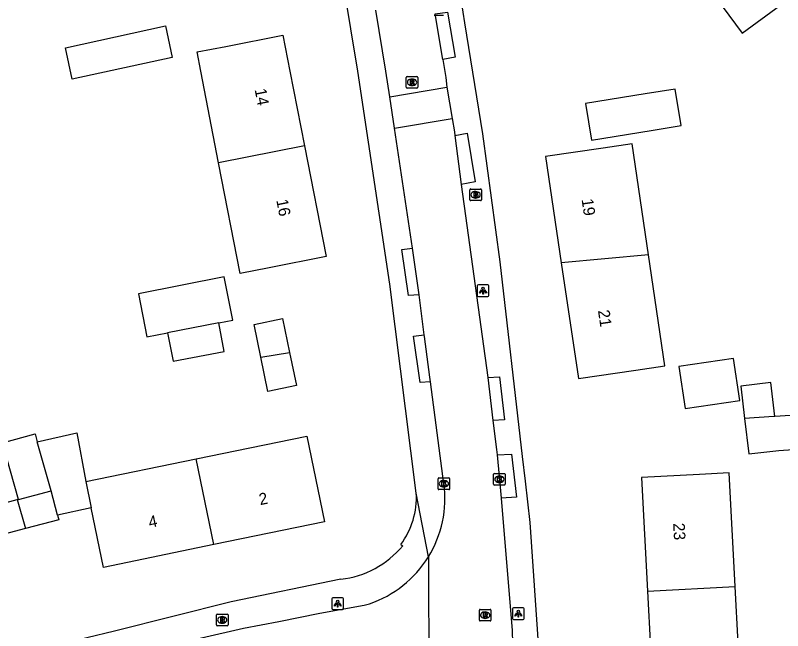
# Model space of a CAD drawing. Extents: x 163010 to 163853, y 382793 to 383982.
# Drawn here: x 163730.7 to 163796.8, y 383701.8 to 383754.8 of the extents above; entities that cross this region are included whole.
import ezdxf

# ---------------------------------------------------------------- set-up
doc = ezdxf.new("R2010")
doc.units = 0
for name, color, linetype in [('IMGEO_Brandkraan', 7, 'Continuous'), ('IMGEO_Kolk', 7, 'Continuous'), ('IMGEO_Lichtpunt', 7, 'Continuous'), ('IMGEO_Pand', 7, 'Continuous'), ('IMGEO_Pand_nummerreeks', 7, 'Continuous'), ('IMGEO_Rijbaan_lokaal_gesloten', 7, 'Continuous'), ('IMGEO_Rijbaan_lokaal_open', 7, 'Continuous'), ('IMGEO_Rioolput', 7, 'Continuous'), ('IMGEO_Voetpad_open', 7, 'Continuous')]:
    doc.layers.add(name, color=color, linetype=linetype)

msp = doc.modelspace()

# ---------------------------------------------------------------- linework, layer by layer
at = {"layer": 'IMGEO_Brandkraan'}
for p, q in [((163769.874, 383738.923), (163769.874, 383739.775)), ((163769.949, 383739.849), (163770.801, 383739.849)), ((163770.362, 383739.629), (163770.387, 383739.629)), ((163770.875, 383739.775), (163770.875, 383738.923)), ((163770.801, 383738.849), (163769.949, 383738.849)), ((163770.385, 383739.069), (163770.36, 383739.069)), ((163748.039, 383702.271), (163748.039, 383703.123)), ((163748.114, 383703.197), (163748.966, 383703.197)), ((163749.04, 383703.123), (163749.04, 383702.271)), ((163748.55, 383702.417), (163748.525, 383702.417)), ((163748.527, 383702.977), (163748.552, 383702.977)), ((163748.966, 383702.197), (163748.114, 383702.197))]:
    msp.add_line(p, q, dxfattribs=at)
for points in [[(163769.874, 383738.923), (163769.874, 383739.775)], [(163769.949, 383739.849), (163770.801, 383739.849)], [(163770.222, 383739.549), (163770.222, 383739.149), (163770.435, 383739.149)], [(163770.453, 383739.549), (163770.222, 383739.549)], [(163770.401, 383739.468), (163770.347, 383739.468), (163770.347, 383739.392)], [(163770.347, 383739.392), (163770.4, 383739.392)], [(163770.875, 383739.775), (163770.875, 383738.923)], [(163770.801, 383738.849), (163769.949, 383738.849)], [(163770.409, 383739.316), (163770.347, 383739.316), (163770.347, 383739.235)], [(163770.347, 383739.235), (163770.409, 383739.235)], [(163748.039, 383702.271), (163748.039, 383703.123)], [(163748.114, 383703.197), (163748.966, 383703.197)], [(163749.04, 383703.123), (163749.04, 383702.271)], [(163748.387, 383702.897), (163748.387, 383702.497), (163748.6, 383702.497)], [(163748.618, 383702.897), (163748.387, 383702.897)], [(163748.566, 383702.816), (163748.512, 383702.816), (163748.512, 383702.74)], [(163748.512, 383702.74), (163748.565, 383702.74)], [(163748.574, 383702.664), (163748.512, 383702.664), (163748.512, 383702.583)], [(163748.512, 383702.583), (163748.574, 383702.583)], [(163748.966, 383702.197), (163748.114, 383702.197)]]:
    msp.add_lwpolyline(points, dxfattribs=at)
for centre, radius, start, end in [((163769.951, 383739.773), 0.0765, 91.55205, 178.44795), ((163769.951, 383739.773), 0.0765, 91.55205, 178.44795), ((163770.402, 383739.43), 0.0379, 267.82845, 90.93552), ((163770.457, 383739.404), 0.145, 59.4692, 91.53667), ((163770.482, 383739.451), 0.0922, 285.51372, 58.15012), ((163770.487, 383739.259), 0.105, 301.31148, 78.98903), ((163770.799, 383739.773), 0.0765, 1.55205, 88.44795), ((163770.799, 383739.773), 0.0765, 1.55205, 88.44795), ((163769.951, 383738.925), 0.0765, 181.55205, 268.44795), ((163769.951, 383738.925), 0.0765, 181.55205, 268.44795), ((163770.41, 383739.275), 0.0404, 269.87594, 90.50774), ((163770.441, 383739.4), 0.251, 268.66757, 293.53466), ((163770.799, 383738.925), 0.0765, 271.55205, 358.44795), ((163770.799, 383738.925), 0.0765, 271.55205, 358.44795), ((163748.116, 383703.121), 0.0765, 91.55205, 178.44795), ((163748.116, 383703.121), 0.0765, 91.55205, 178.44795), ((163748.964, 383703.121), 0.0765, 1.55205, 88.44795), ((163748.964, 383703.121), 0.0765, 1.55205, 88.44795), ((163748.567, 383702.778), 0.0379, 267.82845, 90.93552), ((163748.575, 383702.623), 0.0404, 269.87594, 90.50774), ((163748.606, 383702.748), 0.251, 268.66757, 293.53466), ((163748.622, 383702.752), 0.145, 59.4692, 91.53667), ((163748.647, 383702.799), 0.0922, 285.51372, 58.15012), ((163748.652, 383702.607), 0.105, 301.31148, 78.98903), ((163748.116, 383702.273), 0.0765, 181.55205, 268.44795), ((163748.116, 383702.273), 0.0765, 181.55205, 268.44795), ((163748.964, 383702.273), 0.0765, 271.55205, 358.44795), ((163748.964, 383702.273), 0.0765, 271.55205, 358.44795)]:
    msp.add_arc(centre, radius, start, end, dxfattribs=at)
for centre, major_axis, ratio, start_param, end_param in [((163770.361, 383739.349), (-0.387, 0.002), 0.722429, 4.712389, 7.853982), ((163770.386, 383739.349), (-0.39, 0.002), 0.717154, 1.570796, 4.712389), ((163748.526, 383702.697), (-0.387, 0.002), 0.722429, 4.712389, 7.853982), ((163748.551, 383702.697), (-0.39, 0.002), 0.717154, 1.570796, 4.712389)]:
    msp.add_ellipse(centre, major_axis=major_axis, ratio=ratio, start_param=start_param, end_param=end_param, dxfattribs=at)
at = {"layer": 'IMGEO_Kolk'}
for p, q in [((163767.211, 383714.932), (163768.063, 383714.932)), ((163771.925, 383714.398), (163771.925, 383715.25)), ((163772, 383715.324), (163772.852, 383715.324)), ((163772.413, 383715.104), (163772.438, 383715.104)), ((163772.926, 383715.25), (163772.926, 383714.398)), ((163767.136, 383714.006), (163767.136, 383714.858)), ((163767.624, 383714.712), (163767.649, 383714.712)), ((163768.137, 383714.858), (163768.137, 383714.006)), ((163772.852, 383714.324), (163772, 383714.324)), ((163772.436, 383714.544), (163772.411, 383714.544)), ((163768.063, 383713.932), (163767.211, 383713.932)), ((163767.647, 383714.152), (163767.622, 383714.152))]:
    msp.add_line(p, q, dxfattribs=at)
for points in [[(163767.211, 383714.932), (163768.063, 383714.932)], [(163771.925, 383714.398), (163771.925, 383715.25)], [(163772, 383715.324), (163772.852, 383715.324)], [(163772.246, 383715.024), (163772.369, 383715.024), (163772.369, 383714.873), (163772.499, 383715.024), (163772.663, 383715.024), (163772.517, 383714.873), (163772.67, 383714.624), (163772.518, 383714.624), (163772.433, 383714.788), (163772.369, 383714.721), (163772.369, 383714.624), (163772.246, 383714.624), (163772.246, 383715.024)], [(163772.926, 383715.25), (163772.926, 383714.398)], [(163767.136, 383714.006), (163767.136, 383714.858)], [(163767.457, 383714.632), (163767.58, 383714.632), (163767.58, 383714.481), (163767.71, 383714.632), (163767.874, 383714.632), (163767.728, 383714.481), (163767.881, 383714.232), (163767.729, 383714.232), (163767.644, 383714.396), (163767.58, 383714.329), (163767.58, 383714.232), (163767.457, 383714.232), (163767.457, 383714.632)], [(163768.137, 383714.858), (163768.137, 383714.006)], [(163772.852, 383714.324), (163772, 383714.324)], [(163768.063, 383713.932), (163767.211, 383713.932)]]:
    msp.add_lwpolyline(points, dxfattribs=at)
for centre, start, end in [((163767.213, 383714.856), 91.55205, 178.44795), ((163767.213, 383714.856), 91.55205, 178.44795), ((163768.061, 383714.856), 1.55205, 88.44795), ((163768.061, 383714.856), 1.55205, 88.44795), ((163772.002, 383715.248), 91.55205, 178.44795), ((163772.002, 383715.248), 91.55205, 178.44795), ((163772.85, 383715.248), 1.55205, 88.44795), ((163772.85, 383715.248), 1.55205, 88.44795), ((163772.002, 383714.4), 181.55205, 268.44795), ((163772.002, 383714.4), 181.55205, 268.44795), ((163772.85, 383714.4), 271.55205, 358.44795), ((163772.85, 383714.4), 271.55205, 358.44795), ((163767.213, 383714.008), 181.55205, 268.44795), ((163767.213, 383714.008), 181.55205, 268.44795), ((163768.061, 383714.008), 271.55205, 358.44795), ((163768.061, 383714.008), 271.55205, 358.44795)]:
    msp.add_arc(centre, 0.0765, start, end, dxfattribs=at)
for centre, major_axis, ratio, start_param, end_param in [((163772.412, 383714.824), (-0.387, 0.002), 0.722429, 4.712389, 7.853982), ((163772.437, 383714.824), (-0.39, 0.002), 0.717154, 1.570796, 4.712389), ((163767.623, 383714.432), (-0.387, 0.002), 0.722429, 4.712389, 7.853982), ((163767.648, 383714.432), (-0.39, 0.002), 0.717154, 1.570796, 4.712389)]:
    msp.add_ellipse(centre, major_axis=major_axis, ratio=ratio, start_param=start_param, end_param=end_param, dxfattribs=at)
at = {"layer": 'IMGEO_Lichtpunt'}
for p, q in [((163766.799, 383754.823), (163767.607, 383754.823)), ((163766.799, 383754.823), (163767.607, 383754.823)), ((163770.517, 383731.487), (163770.517, 383730.68)), ((163770.517, 383731.487), (163770.517, 383730.68)), ((163771.419, 383731.582), (163770.611, 383731.582)), ((163771.419, 383731.582), (163770.611, 383731.582)), ((163771.513, 383730.68), (163771.513, 383731.487)), ((163771.513, 383730.68), (163771.513, 383731.487)), ((163770.611, 383730.586), (163771.419, 383730.586)), ((163770.611, 383730.586), (163771.419, 383730.586)), ((163757.989, 383704.502), (163757.989, 383703.695)), ((163757.989, 383704.502), (163757.989, 383703.695)), ((163758.891, 383704.597), (163758.083, 383704.597)), ((163758.891, 383704.597), (163758.083, 383704.597)), ((163758.985, 383703.695), (163758.985, 383704.502)), ((163758.985, 383703.695), (163758.985, 383704.502)), ((163774.459, 383703.734), (163773.651, 383703.734)), ((163774.459, 383703.734), (163773.651, 383703.734)), ((163758.083, 383703.601), (163758.891, 383703.601)), ((163758.083, 383703.601), (163758.891, 383703.601)), ((163773.557, 383703.639), (163773.557, 383702.832)), ((163773.557, 383703.639), (163773.557, 383702.832)), ((163774.553, 383702.832), (163774.553, 383703.639)), ((163774.553, 383702.832), (163774.553, 383703.639)), ((163773.651, 383702.738), (163774.459, 383702.738)), ((163773.651, 383702.738), (163774.459, 383702.738))]:
    msp.add_line(p, q, dxfattribs=at)
for points in [[(163770.891, 383731.151), (163770.93, 383731.123), (163770.742, 383730.861), (163770.704, 383730.888), (163770.891, 383731.151)], [(163770.993, 383731.103), (163771.04, 383731.103), (163771.04, 383730.781), (163770.993, 383730.781), (163770.993, 383731.103)], [(163771.103, 383731.123), (163771.141, 383731.15), (163771.328, 383730.888), (163771.289, 383730.86), (163771.103, 383731.123)], [(163758.363, 383704.166), (163758.402, 383704.138), (163758.214, 383703.876), (163758.176, 383703.903), (163758.363, 383704.166)], [(163758.465, 383704.118), (163758.512, 383704.118), (163758.512, 383703.796), (163758.465, 383703.796), (163758.465, 383704.118)], [(163758.575, 383704.138), (163758.613, 383704.165), (163758.8, 383703.903), (163758.761, 383703.875), (163758.575, 383704.138)], [(163773.931, 383703.303), (163773.97, 383703.275), (163773.782, 383703.013), (163773.744, 383703.04), (163773.931, 383703.303)], [(163774.033, 383703.255), (163774.08, 383703.255), (163774.08, 383702.933), (163774.033, 383702.933), (163774.033, 383703.255)], [(163774.143, 383703.275), (163774.181, 383703.302), (163774.368, 383703.04), (163774.329, 383703.012), (163774.143, 383703.275)]]:
    msp.add_lwpolyline(points, dxfattribs=at)
for centre in [(163771.016, 383731.285), (163758.488, 383704.3), (163774.056, 383703.437)]:
    msp.add_circle(centre, 0.0994, dxfattribs=at)
for centre, start, end in [((163770.611, 383731.487), 90, 180), ((163770.611, 383731.487), 90, 180), ((163771.419, 383731.487), 0, 90), ((163771.419, 383731.487), 0, 90), ((163770.611, 383730.68), 180, 270), ((163770.611, 383730.68), 180, 270), ((163771.419, 383730.68), 270, 0), ((163771.419, 383730.68), 270, 360), ((163758.083, 383704.502), 90, 180), ((163758.083, 383704.502), 90, 180), ((163758.891, 383704.502), 0, 90), ((163758.891, 383704.502), 0, 90), ((163758.083, 383703.695), 180, 270), ((163758.083, 383703.695), 180, 270), ((163758.891, 383703.695), 270, 0), ((163758.891, 383703.695), 270, 360), ((163773.651, 383703.639), 90, 180), ((163773.651, 383703.639), 90, 180), ((163774.459, 383703.639), 0, 90), ((163774.459, 383703.639), 0, 90), ((163773.651, 383702.832), 180, 270), ((163773.651, 383702.832), 180, 270), ((163774.459, 383702.832), 270, 0), ((163774.459, 383702.832), 270, 360)]:
    msp.add_arc(centre, 0.0946, start, end, dxfattribs=at)
at = {"layer": 'IMGEO_Pand'}
for points in [[(163793.341, 383753.288), (163796.674, 383755.742), (163795.53, 383757.296), (163796.134, 383757.741), (163794.402, 383760.094), (163790.465, 383757.196), (163793.341, 383753.288)], [(163735.035, 383752.03), (163743.65, 383753.904), (163744.238, 383751.201), (163735.623, 383749.327), (163735.035, 383752.03)], [(163748.23, 383742.116), (163746.702, 383750), (163746.379, 383751.667), (163748.85, 383752.14), (163753.757, 383753.099), (163754.362, 383750), (163755.62, 383743.561)], [(163787.558, 383748.462), (163784.992, 383748.045), (163779.834, 383747.207), (163780.345, 383744.06), (163785.503, 383744.896), (163788.069, 383745.312), (163787.558, 383748.462)], [(163755.62, 383743.561), (163757.483, 383734.023), (163752.576, 383733.065), (163750.079, 383732.577), (163748.23, 383742.116)], [(163755.62, 383743.561), (163748.23, 383742.116)], [(163785.279, 383734.164), (163783.87, 383743.737), (163781.355, 383743.367), (163776.408, 383742.639), (163777.756, 383733.483)], [(163777.756, 383733.483), (163779.223, 383723.512), (163784.17, 383724.24), (163786.685, 383724.61), (163785.279, 383734.164)], [(163785.279, 383734.164), (163777.756, 383733.483)], [(163748.235, 383728.303), (163749.447, 383728.54), (163748.719, 383732.269), (163741.315, 383730.823), (163742.043, 383727.094), (163743.832, 383727.443)], [(163748.235, 383728.303), (163743.832, 383727.443)], [(163743.832, 383727.443), (163744.31, 383724.992), (163748.713, 383725.852), (163748.235, 383728.303)], [(163751.871, 383725.342), (163751.287, 383728.17), (163753.735, 383728.675), (163754.337, 383725.761)], [(163754.337, 383725.761), (163754.928, 383722.897), (163752.48, 383722.392), (163751.871, 383725.342)], [(163751.871, 383725.342), (163754.337, 383725.761)], [(163787.887, 383724.548), (163788.419, 383720.927), (163793.126, 383721.62), (163792.593, 383725.241), (163787.887, 383724.548)], [(163796.15, 383720.232), (163795.816, 383723.159), (163793.233, 383722.864), (163793.552, 383720.071)], [(163793.552, 383720.071), (163793.902, 383717.002), (163796.485, 383717.297), (163802.69, 383717.743), (163802.483, 383720.623), (163796.15, 383720.232)], [(163796.15, 383720.232), (163796.059, 383720.226), (163793.552, 383720.071)], [(163730.98, 383713.092), (163729.621, 383717.959), (163732.417, 383718.741), (163732.593, 383718.04)], [(163732.593, 383718.04), (163736.017, 383718.815), (163736.785, 383714.616)], [(163746.307, 383716.582), (163750.93, 383717.537), (163755.826, 383718.548), (163757.353, 383711.155), (163747.832, 383709.189)], [(163733.791, 383713.837), (163732.593, 383718.04)], [(163736.785, 383714.616), (163746.307, 383716.582)], [(163747.832, 383709.189), (163746.307, 383716.582)], [(163792.731, 383705.589), (163792.21, 383715.367), (163789.649, 383715.231), (163784.656, 383714.965), (163785.176, 383705.188)], [(163736.785, 383714.616), (163737.249, 383712.369)], [(163730.98, 383713.092), (163733.791, 383713.837)], [(163734.348, 383711.713), (163733.791, 383713.837)], [(163731.593, 383710.572), (163728.76, 383709.828), (163728.1, 383712.342), (163730.875, 383713.071)], [(163730.875, 383713.071), (163730.98, 383713.092)], [(163730.875, 383713.071), (163731.593, 383710.572)], [(163737.249, 383712.369), (163734.348, 383711.713)], [(163747.832, 383709.189), (163738.312, 383707.224), (163737.249, 383712.369)], [(163734.348, 383711.713), (163734.451, 383711.322), (163731.593, 383710.572)], [(163785.176, 383705.188), (163792.731, 383705.589)], [(163785.176, 383705.188), (163785.697, 383695.409), (163790.69, 383695.675), (163793.251, 383695.811), (163792.731, 383705.589)]]:
    msp.add_lwpolyline(points, dxfattribs=at)
at = {"layer": 'IMGEO_Rijbaan_lokaal_gesloten'}
for points in [[(163762.972, 383747.802), (163762.643, 383750), (163761.771, 383755.276)], [(163767.536, 383751.027), (163766.88, 383754.944)], [(163767.536, 383751.027), (163767.793, 383749.459), (163767.898, 383748.642)], [(163768.356, 383745.93), (163768.551, 383744.779), (163768.593, 383744.449)], [(163764.926, 383734.75), (163763.38, 383745.082)], [(163768.593, 383744.449), (163769.129, 383740.244)], [(163769.129, 383740.244), (163771.414, 383723.602)], [(163765.498, 383730.714), (163764.926, 383734.75)], [(163765.951, 383727.266), (163765.498, 383730.714)], [(163766.482, 383723.227), (163766.429, 383723.63), (163765.97, 383727.118), (163765.951, 383727.266)], [(163771.414, 383723.602), (163771.868, 383719.879)], [(163767.635, 383714.436), (163766.482, 383723.227)], [(163771.868, 383719.879), (163772.171, 383717.381), (163772.217, 383716.919)], [(163772.217, 383716.919), (163772.575, 383713.189)], [(163772.575, 383713.189), (163773.51, 383701.797), (163773.635, 383697.417)], [(163766.302, 383708.128), (163766.333, 383697.626)], [(163740.271, 383699.645), (163750.362, 383701.987), (163753.415, 383702.546), (163756.94, 383703.273), (163760.763, 383703.966), (163761.219, 383704.091)]]:
    msp.add_lwpolyline(points, dxfattribs=at)
for centre, radius, start, end in [((163758.175, 383713.14), 9.548, 328.33636, 7.79936), ((163758.178, 383713.139), 9.545, 288.5793, 328.33503)]:
    msp.add_arc(centre, radius, start, end, dxfattribs=at)
at = {"layer": 'IMGEO_Rijbaan_lokaal_open'}
for points in [[(163762.972, 383747.802), (163767.898, 383748.642)], [(163767.898, 383748.642), (163768.356, 383745.93)], [(163763.38, 383745.082), (163762.972, 383747.802)], [(163763.38, 383745.082), (163768.356, 383745.93)]]:
    msp.add_lwpolyline(points, dxfattribs=at)
at = {"layer": 'IMGEO_Rioolput'}
for p, q in [((163764.394, 383748.625), (163764.394, 383749.477)), ((163764.469, 383749.551), (163765.321, 383749.551)), ((163764.882, 383749.331), (163764.907, 383749.331)), ((163765.395, 383749.477), (163765.395, 383748.625)), ((163764.905, 383748.771), (163764.88, 383748.771)), ((163765.321, 383748.551), (163764.469, 383748.551)), ((163770.695, 383702.681), (163770.695, 383703.533)), ((163770.77, 383703.607), (163771.622, 383703.607)), ((163771.183, 383703.387), (163771.208, 383703.387)), ((163771.696, 383703.533), (163771.696, 383702.681)), ((163771.622, 383702.607), (163770.77, 383702.607)), ((163771.206, 383702.827), (163771.181, 383702.827))]:
    msp.add_line(p, q, dxfattribs=at)
for points in [[(163764.394, 383748.625), (163764.394, 383749.477)], [(163764.469, 383749.551), (163765.321, 383749.551)], [(163765.395, 383749.477), (163765.395, 383748.625)], [(163764.983, 383749.249), (163764.731, 383749.251), (163764.731, 383748.851)], [(163764.731, 383748.851), (163764.855, 383748.851), (163764.855, 383749.013), (163764.866, 383749.013)], [(163764.909, 383749.17), (163764.855, 383749.17), (163764.855, 383749.089)], [(163764.855, 383749.089), (163764.907, 383749.089)], [(163764.913, 383748.984), (163764.984, 383748.851), (163765.124, 383748.851), (163765.059, 383748.977)], [(163765.321, 383748.551), (163764.469, 383748.551)], [(163770.695, 383702.681), (163770.695, 383703.533)], [(163770.77, 383703.607), (163771.622, 383703.607)], [(163771.284, 383703.305), (163771.032, 383703.307), (163771.032, 383702.907)], [(163771.032, 383702.907), (163771.156, 383702.907), (163771.156, 383703.069), (163771.167, 383703.069)], [(163771.21, 383703.226), (163771.156, 383703.226), (163771.156, 383703.145)], [(163771.156, 383703.145), (163771.208, 383703.145)], [(163771.214, 383703.04), (163771.285, 383702.907), (163771.425, 383702.907), (163771.36, 383703.033)], [(163771.696, 383703.533), (163771.696, 383702.681)], [(163771.622, 383702.607), (163770.77, 383702.607)]]:
    msp.add_lwpolyline(points, dxfattribs=at)
for centre, radius, start, end in [((163764.471, 383749.475), 0.0765, 91.55205, 178.44795), ((163764.471, 383749.475), 0.0765, 91.55205, 178.44795), ((163765.319, 383749.475), 0.0765, 1.55205, 88.44795), ((163765.319, 383749.475), 0.0765, 1.55205, 88.44795), ((163764.471, 383748.627), 0.0765, 181.55205, 268.44795), ((163764.471, 383748.627), 0.0765, 181.55205, 268.44795), ((163764.865, 383748.96), 0.0533, 26.02933, 88.69889), ((163764.891, 383749.278), 0.19, 274.7715, 282.96867), ((163764.915, 383749.074), 0.0964, 77.00612, 93.18647), ((163764.929, 383749.131), 0.0378, 276.66336, 79.67722), ((163764.982, 383749.139), 0.109, 350.36119, 89.41601), ((163764.98, 383749.139), 0.112, 277.58423, 350.98172), ((163764.964, 383748.924), 0.108, 29.51342, 73.79051), ((163765.319, 383748.627), 0.0765, 271.55205, 358.44795), ((163765.319, 383748.627), 0.0765, 271.55205, 358.44795), ((163770.772, 383703.531), 0.0765, 91.55205, 178.44795), ((163770.772, 383703.531), 0.0765, 91.55205, 178.44795), ((163771.166, 383703.016), 0.0533, 26.02933, 88.69889), ((163771.192, 383703.334), 0.19, 274.7715, 282.96867), ((163771.216, 383703.13), 0.0964, 77.00612, 93.18647), ((163771.23, 383703.187), 0.0378, 276.66336, 79.67722), ((163771.283, 383703.195), 0.109, 350.36119, 89.41601), ((163771.281, 383703.195), 0.112, 277.58423, 350.98172), ((163771.265, 383702.98), 0.108, 29.51342, 73.79051), ((163771.62, 383703.531), 0.0765, 1.55205, 88.44795), ((163771.62, 383703.531), 0.0765, 1.55205, 88.44795), ((163770.772, 383702.683), 0.0765, 181.55205, 268.44795), ((163770.772, 383702.683), 0.0765, 181.55205, 268.44795), ((163771.62, 383702.683), 0.0765, 271.55205, 358.44795), ((163771.62, 383702.683), 0.0765, 271.55205, 358.44795)]:
    msp.add_arc(centre, radius, start, end, dxfattribs=at)
for centre, major_axis, ratio, start_param, end_param in [((163764.881, 383749.051), (-0.387, 0.002), 0.722429, 4.712389, 7.853982), ((163764.906, 383749.051), (-0.39, 0.002), 0.717154, 1.570796, 4.712389), ((163771.182, 383703.107), (-0.387, 0.002), 0.722429, 4.712389, 7.853982), ((163771.207, 383703.107), (-0.39, 0.002), 0.717154, 1.570796, 4.712389)]:
    msp.add_ellipse(centre, major_axis=major_axis, ratio=ratio, start_param=start_param, end_param=end_param, dxfattribs=at)
at = {"layer": 'IMGEO_Voetpad_open'}
for points in [[(163765.264, 383713.632), (163762.975, 383731.646), (163760.238, 383750), (163756.616, 383771.926), (163756.333, 383771.867)], [(163773.785, 383659.497), (163774.056, 383661.653), (163774.239, 383663.11), (163774.656, 383666.431), (163775.366, 383674.608), (163775.695, 383678.392), (163775.935, 383687.118), (163775.851, 383699.812), (163775.075, 383711.094), (163774.665, 383714.661), (163774.422, 383716.781), (163772.493, 383733.565), (163771.001, 383744.616), (163769.454, 383754.174), (163769.306, 383755.089), (163768.946, 383757.31), (163769.128, 383757.345)], [(163766.88, 383754.944), (163767.951, 383755.106), (163768.612, 383751.21), (163767.536, 383751.027)], [(163768.593, 383744.449), (163769.659, 383744.667), (163770.343, 383740.463), (163769.129, 383740.244)], [(163765.498, 383730.714), (163764.589, 383730.656), (163764.01, 383734.647), (163764.926, 383734.75)], [(163766.482, 383723.227), (163765.586, 383723.169), (163765.008, 383727.16), (163765.951, 383727.266)], [(163771.414, 383723.602), (163772.435, 383723.663), (163772.851, 383719.941), (163771.868, 383719.879)], [(163772.217, 383716.919), (163773.467, 383716.994), (163773.883, 383713.272), (163772.575, 383713.189)], [(163766.302, 383708.128), (163765.264, 383713.632)], [(163763.919, 383709.188), (163764.09, 383709.09)], [(163758.76, 383706.205), (163749.303, 383704.247), (163739.247, 383701.732), (163736.888, 383701.142), (163734.495, 383700.543), (163725.643, 383697.736), (163716.142, 383694.393), (163705.239, 383689.821), (163690.626, 383683.142), (163687.275, 383681.848)]]:
    msp.add_lwpolyline(points, dxfattribs=at)
for centre, radius, start, end in [((163758.433, 383713.274), 6.84, 323.3205, 3.00207), ((163757.865, 383714.224), 8.069, 276.36779, 320.48344)]:
    msp.add_arc(centre, radius, start, end, dxfattribs=at)

# ---------------------------------------------------------------- texts
at = {"layer": 'IMGEO_Pand_nummerreeks'}
for s, rotation, p in [('14', 281.05209, (163751.329, 383748.422)), ('16', 281.05209, (163753.192, 383738.884)), ('19', 278.37235, (163779.498, 383738.952)), ('21', 278.37235, (163780.908, 383729.366)), ('2', 11.66479, (163751.811, 383712.584)), ('4', 11.66479, (163742.293, 383710.619)), ('23', 273.04708, (163787.388, 383711.035))]:
    msp.add_text(s, height=1, rotation=rotation, dxfattribs=at).set_placement(p)

doc.saveas('drawing.dxf')
